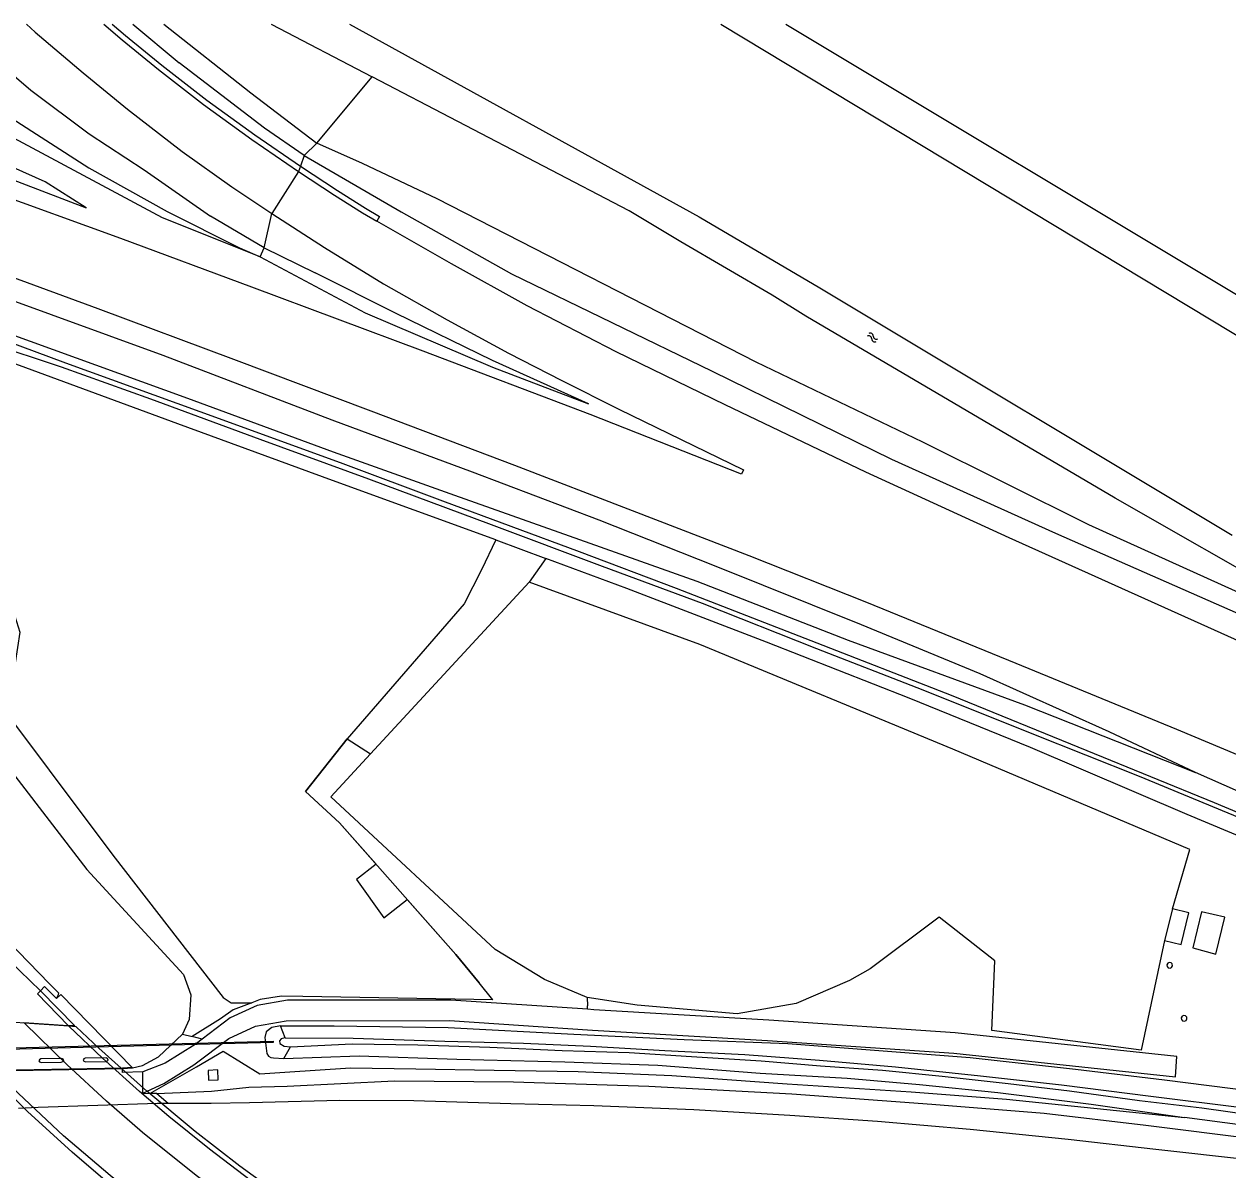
# Model space of a CAD drawing. Extents: x 135990 to 139000, y 393500 to 396000.
# Drawn here: x 137199.5 to 137375.1, y 395832.9 to 396000 of the extents above; entities that cross this region are included whole.
import ezdxf

# ---------------------------------------------------------------- set-up
doc = ezdxf.new("R2010")
doc.units = 0
for name, color, linetype in [('gg-afsc-draadraster', 7, 'Continuous'), ('gg-afsc-lijn draadraster', 7, 'Continuous'), ('gg-knt-BGT kruinlijn', 7, 'Continuous'), ('gg-kntw-bovenkant insteek waterloop', 7, 'Continuous'), ('gg-kwrk-faunavoorziening', 7, 'Continuous'), ('gg-kwrk-kunstwerk niveau 01', 7, 'Continuous'), ('gt-grn-groengrens', 7, 'Continuous'), ('gt-symb-watersymbool', 7, 'Continuous'), ('gx-grn-maaiveld', 7, 'Continuous')]:
    doc.layers.add(name, color=color, linetype=linetype)

# ---------------------------------------------------------------- blocks, each defined once
blk = doc.blocks.new('gt0-WA')
at = {"layer": 'gt-symb-watersymbool'}
for centre, start, end in [((-0.32, 0.02), 28.0725, 151.9275), ((0.43, 0.42), 208.0725, 331.9275), ((-0.32, -0.43), 28.0725, 151.9275), ((0.43, -0.03), 208.0725, 331.9275)]:
    blk.add_arc(centre, 0.425, start, end, dxfattribs=at)

msp = doc.modelspace()

# ---------------------------------------------------------------- linework, layer by layer
at = {"layer": 'gg-afsc-draadraster'}
msp.add_line((137267.861, 395857.761), (137265.844, 395860.227), dxfattribs=at)
at = {"layer": 'gg-afsc-lijn draadraster'}
msp.add_line((137267.861, 395857.761), (137265.844, 395860.227), dxfattribs=at)
msp.add_lwpolyline([(137265.844, 395860.227), (137262.472, 395864.35), (137245.493, 395883.537), (137240.544, 395888.103), (137246.629, 395895.776), (137249.999, 395893.602)], dxfattribs=at)
at = {"layer": 'gg-knt-BGT kruinlijn'}
for p, q in [((137215.348, 396000), (137222.124, 395994.356)), ((137192.608, 395997.101), (137200.454, 395990.389)), ((137234.55, 395984.816), (137222.124, 395994.356)), ((137200.454, 395990.389), (137208.978, 395984.01)), ((137208.978, 395984.01), (137217.003, 395978.731)), ((137240.356, 395980.829), (137234.55, 395984.816)), ((137186.857, 395981.523), (137208.555, 395973.2)), ((137240.356, 395980.829), (137254.467, 395972.634)), ((137217.003, 395978.731), (137226.676, 395972.012)), ((137234.488, 395967.374), (137226.676, 395972.012)), ((137254.467, 395972.634), (137270.595, 395963.603)), ((137234.488, 395967.374), (137241.934, 395963.737)), ((137253.659, 395957.859), (137241.934, 395963.737)), ((137270.595, 395963.603), (137299.829, 395949.379)), ((137219.764, 395951.687), (137194.54, 395960.847)), ((137267.811, 395950.976), (137253.659, 395957.859)), ((137244.418, 395942.232), (137219.764, 395951.687)), ((137281.816, 395944.623), (137267.811, 395950.976)), ((137299.829, 395949.379), (137326.018, 395936.558)), ((137264.902, 395934.693), (137244.418, 395942.232)), ((137326.018, 395936.558), (137349.926, 395925.783)), ((137283.348, 395927.692), (137264.902, 395934.693)), ((137300.18, 395921.007), (137283.348, 395927.692)), ((137349.926, 395925.783), (137379.796, 395912.617)), ((137321.621, 395912.402), (137300.18, 395921.007)), ((137338.949, 395905.251), (137321.621, 395912.402)), ((137357.743, 395896.796), (137338.949, 395905.251)), ((137370.326, 395890.866), (137357.743, 395896.796)), ((137194.972, 395868.563), (137203.203, 395860.067)), ((137202.482, 395859.664), (137201.879, 395859.08)), ((137204.196, 395857.934), (137202.482, 395859.664)), ((137203.203, 395860.067), (137204.495, 395858.746)), ((137201.879, 395859.08), (137206.895, 395853.935)), ((137204.196, 395857.934), (137204.42, 395858.315)), ((137204.495, 395858.746), (137204.42, 395858.315)), ((137199.432, 395854.463), (137205.915, 395854.004)), ((137206.895, 395853.935), (137205.915, 395854.004)), ((137232.285, 395845.01), (137237.856, 395845.153)), ((137237.856, 395845.153), (137253.495, 395845.94)), ((137253.495, 395845.94), (137270.883, 395845.808)), ((137270.883, 395845.808), (137290.618, 395845.159)), ((137290.618, 395845.159), (137311.468, 395844.02)), ((137218.837, 395844.106), (137217.809, 395844.067)), ((137218.837, 395844.106), (137226.802, 395844.406)), ((137226.802, 395844.406), (137232.285, 395845.01)), ((137311.468, 395844.02), (137331.866, 395842.528)), ((137331.866, 395842.528), (137348.26, 395841.202)), ((137348.26, 395841.202), (137363.081, 395839.456)), ((137363.081, 395839.456), (137381.647, 395837.162))]:
    msp.add_line(p, q, dxfattribs=at)
at = {"layer": 'gg-kntw-bovenkant insteek waterloop'}
for p, q in [((137301.101, 396000), (137412.578, 395932.793)), ((137310.571, 396000), (137388.586, 395953.188))]:
    msp.add_line(p, q, dxfattribs=at)
msp.add_lwpolyline([(137246.972, 396000), (137297.93, 395971.902), (137315.531, 395961.541), (137375.671, 395925.496)], dxfattribs=at)
at = {"layer": 'gg-kwrk-faunavoorziening'}
msp.add_lwpolyline([(137160.001, 395849.554), (137159.996, 395849.754), (137235.826, 395851.724), (137235.831, 395851.524), (137160.001, 395849.554)], dxfattribs=at)
at = {"layer": 'gg-kwrk-kunstwerk niveau 01'}
for p, q in [((137199.549, 395854.355), (137187.949, 395855.178)), ((137206.034, 395853.896), (137199.549, 395854.355))]:
    msp.add_line(p, q, dxfattribs=at)
for points in [[(137226.693, 395820.807), (137224.986, 395820.706), (137219.386, 395824.923), (137213.014, 395829.943), (137206.497, 395835.519), (137199.981, 395841.471), (137194.38, 395846.985), (137188.095, 395853.509), (137186.573, 395855.275), (137187.949, 395855.178)], [(137226.693, 395820.807), (137219.124, 395826.392), (137212.027, 395832.143), (137205.256, 395837.932), (137197.858, 395844.884), (137192.612, 395850.303), (137187.949, 395855.178)], [(137239.311, 395821.555), (137231.955, 395826.618), (137224.573, 395832.121), (137216.763, 395838.413), (137211.502, 395842.951), (137205.741, 395848.31), (137199.549, 395854.355)], [(137246.399, 395821.975), (137247.604, 395822.046), (137244.761, 395823.917), (137237.308, 395828.889), (137230.955, 395833.481), (137224.434, 395838.554), (137217.397, 395844.42), (137210.382, 395850.676), (137207.079, 395853.822), (137206.034, 395853.896)], [(137246.399, 395821.975), (137245.103, 395822.812), (137238.796, 395827.018), (137232.469, 395831.469), (137226.555, 395835.986), (137220.617, 395840.729), (137216.331, 395844.392), (137210.951, 395849.216), (137206.034, 395853.896)]]:
    msp.add_lwpolyline(points, dxfattribs=at)
at = {"layer": 'gt-grn-groengrens'}
msp.add_line((137233.905, 395857.784), (137232.699, 395857.32), dxfattribs=at)
for points in [[(137267.861, 395857.761), (137240.126, 395858.216), (137237.015, 395858.278), (137233.905, 395857.784)], [(137232.699, 395857.32), (137229.994, 395856.28), (137228.159, 395854.969), (137223.989, 395852.388)]]:
    msp.add_lwpolyline(points, dxfattribs=at)
at = {"layer": 'gx-grn-maaiveld'}
for p, q in [((137235.52, 396000), (137250.27, 395992.325)), ((137242.211, 395982.634), (137250.27, 395992.325)), ((137240.356, 395980.829), (137242.211, 395982.634)), ((137240.356, 395980.829), (137239.799, 395979.303)), ((137239.799, 395979.303), (137239.516, 395978.527)), ((137239.516, 395978.527), (137235.621, 395972.396)), ((137234.488, 395967.374), (137235.621, 395972.396)), ((137233.914, 395966.065), (137234.488, 395967.374)), ((137268.281, 395924.806), (137275.566, 395922.102)), ((137275.566, 395922.102), (137273.164, 395918.63)), ((137273.164, 395918.63), (137249.999, 395893.602)), ((137366.978, 395871.021), (137365.815, 395866.417)), ((137197.381, 395863.434), (137201.879, 395859.08)), ((137281.617, 395858.07), (137281.641, 395856.887)), ((137281.652, 395856.368), (137281.641, 395856.887)), ((137237.591, 395852.205), (137236.905, 395853.951)), ((137222.604, 395852.745), (137223.989, 395852.388)), ((137225.442, 395852.013), (137223.989, 395852.388)), ((137237.361, 395849.172), (137238.331, 395850.893)), ((137193.165, 395847.335), (137213.85, 395847.728)), ((137213.85, 395847.728), (137215.319, 395847.829)), ((137215.273, 395847.876), (137215.319, 395847.829)), ((137216.815, 395844.161), (137216.809, 395847.236)), ((137216.815, 395844.161), (137217.809, 395844.067)), ((137218.837, 395844.106), (137220.484, 395842.696))]:
    msp.add_line(p, q, dxfattribs=at)
for points in [[(137180.807, 396000), (137187.901, 395993.648), (137197.074, 395986.689), (137208.931, 395979.059), (137220.336, 395972.7), (137230.927, 395967.397), (137233.914, 395966.065)], [(137199.846, 396000), (137201.093, 395998.839), (137208.096, 395992.905), (137214.583, 395987.603), (137222.569, 395981.418), (137229.793, 395976.286), (137235.621, 395972.396)], [(137211.131, 396000), (137213.786, 395997.712), (137219.072, 395993.388), (137225.671, 395988.29), (137232.707, 395983.191), (137239.516, 395978.527)], [(137212.356, 396000), (137214.3, 395998.325), (137219.57, 395994.014), (137226.15, 395988.931), (137233.168, 395983.845), (137239.799, 395979.303)], [(137219.893, 396000), (137232.54, 395989.996), (137242.211, 395982.634)], [(137384.336, 395916.192), (137358.609, 395930.876), (137313.49, 395957.422), (137308.607, 395960.488), (137295.27, 395968.232), (137287.737, 395972.754), (137250.27, 395992.325)], [(137233.914, 395966.065), (137219.663, 395971.749), (137190.501, 395987.366)], [(137208.555, 395973.2), (137202.558, 395977.005), (137188.089, 395983.449)], [(137445.942, 395884.439), (137428.134, 395894.185), (137394.855, 395908.158), (137376.16, 395917.314), (137354.797, 395927.018), (137330.547, 395939.071), (137306.256, 395950.729), (137259.748, 395974.541), (137248.837, 395979.667), (137242.211, 395982.634)], [(137235.621, 395972.396), (137243.302, 395967.435), (137251.912, 395962.155), (137261.199, 395956.884), (137270.134, 395952.036), (137277.898, 395948.036), (137286.228, 395943.863), (137304.408, 395935.021), (137304.128, 395934.397), (137282.029, 395943.058), (137257.682, 395952.311), (137232.727, 395961.643), (137213.602, 395968.758), (137194.251, 395975.727), (137185.212, 395978.952)], [(137239.799, 395979.303), (137245.212, 395975.74), (137249.276, 395973.15), (137251.322, 395971.933), (137250.918, 395971.253)], [(137239.516, 395978.527), (137244.783, 395975.075), (137248.862, 395972.476), (137250.918, 395971.253)], [(137446.377, 395880.017), (137424.848, 395889.393), (137402.71, 395898.785), (137383.257, 395907.063), (137364.889, 395915.308), (137343.17, 395925.111), (137322.279, 395934.691), (137301.754, 395944.503), (137285.859, 395952.193), (137272.851, 395958.919), (137261.822, 395965.043), (137250.918, 395971.253)], [(137439.841, 395866.195), (137422.855, 395873.618), (137389.094, 395888.167), (137367.604, 395897.145), (137344.161, 395906.791), (137322.392, 395915.671), (137305.232, 395922.487), (137288.241, 395929.053), (137271.058, 395935.659), (137250.133, 395943.548), (137230.059, 395951.109), (137210.32, 395958.468), (137192.408, 395965.025), (137179.257, 395969.644)], [(137233.914, 395966.065), (137249.215, 395957.888), (137267.822, 395949.976), (137281.816, 395944.623)], [(137437.638, 395859.565), (137404.924, 395873.275), (137386.01, 395881.079), (137373.085, 395886.462), (137354.544, 395894.043), (137334.741, 395902.11), (137314.268, 395910.091), (137294.653, 395917.737), (137280.509, 395923.054), (137260.547, 395930.454), (137245.622, 395936.016), (137225.186, 395943.446), (137205.565, 395950.561), (137187.646, 395957.235), (137174.152, 395961.725)], [(137174.857, 395962.691), (137193.609, 395956.201), (137223.332, 395945.483), (137244.548, 395937.657), (137262.281, 395931.339), (137280.495, 395924.838), (137297.628, 395918.801), (137319.688, 395910.188), (137345.41, 395900.752), (137370.326, 395890.866)], [(137437.104, 395859.046), (137423.919, 395864.643), (137412.039, 395869.653), (137396.711, 395875.931), (137381.545, 395882.306), (137362.172, 395890.309), (137346.525, 395896.541), (137330.597, 395902.897), (137315.118, 395908.895), (137298.413, 395915.504), (137283.842, 395920.937), (137267.64, 395927.019), (137249.793, 395933.672), (137233.936, 395939.452), (137217.978, 395945.328), (137204.961, 395949.968), (137173.271, 395960.482)], [(137173.603, 395959.107), (137181.542, 395946.047), (137193.712, 395927.658), (137198.888, 395911.369), (137198.2, 395906.871), (137193.798, 395903.643), (137212.437, 395878.84), (137228.522, 395858.063), (137229.688, 395857.32), (137232.699, 395857.32)], [(137268.281, 395924.806), (137244.452, 395933.466), (137221.899, 395941.707), (137198.847, 395950.206), (137173.603, 395959.107)], [(137161.305, 395941.584), (137186.283, 395906.541), (137193.093, 395896.916), (137208.626, 395876.741), (137222.725, 395861.439), (137223.797, 395858.476), (137223.583, 395854.858), (137222.604, 395852.745)], [(137268.281, 395924.806), (137266.198, 395920.418), (137263.685, 395915.457), (137246.629, 395895.776), (137240.544, 395888.103), (137245.493, 395883.537), (137250.832, 395877.503), (137247.988, 395875.286), (137251.957, 395869.677), (137255.375, 395872.369), (137262.472, 395864.35), (137265.844, 395860.227)], [(137435.723, 395857.253), (137392.825, 395874.863), (137369.126, 395884.774), (137346.273, 395894.523), (137328.579, 395901.712), (137307.747, 395909.872), (137287.422, 395917.701), (137275.566, 395922.102)], [(137366.978, 395871.021), (137369.518, 395879.649), (137334.92, 395894.269), (137298.063, 395909.56), (137273.164, 395918.63)], [(137281.617, 395858.07), (137275.401, 395860.724), (137268.199, 395865.07), (137244.219, 395887.357), (137249.999, 395893.602)], [(137438.307, 395861.813), (137423.769, 395868.098), (137410.015, 395873.743), (137390.369, 395882.056), (137370.326, 395890.866)], [(137365.815, 395866.417), (137362.427, 395850.404), (137340.642, 395853.264), (137341.057, 395863.437), (137332.958, 395869.812), (137322.902, 395862.285), (137319.889, 395860.546), (137312.087, 395857.191), (137303.485, 395855.726), (137288.923, 395856.958), (137281.617, 395858.07)], [(137365.815, 395866.417), (137368.249, 395865.799), (137369.35, 395870.442), (137366.978, 395871.021)], [(137369.924, 395865.347), (137373.303, 395864.396), (137374.61, 395869.783), (137371.208, 395870.579), (137369.924, 395865.347)], [(137366.514, 395863.209), (137366.277, 395863.098), (137366.151, 395862.869), (137366.183, 395862.61), (137366.362, 395862.419), (137366.619, 395862.37), (137366.855, 395862.481), (137366.981, 395862.71), (137366.949, 395862.969), (137366.77, 395863.16), (137366.514, 395863.209)], [(137205.915, 395854.004), (137201.437, 395858.626), (137201.879, 395859.08)], [(137204.196, 395857.934), (137204.867, 395858.537), (137215.273, 395847.876)], [(137237.924, 395857.676), (137233.464, 395856.918), (137229.549, 395855.119), (137225.442, 395852.013)], [(137281.652, 395856.368), (137261.73, 395857.71), (137237.924, 395857.676)], [(137216.815, 395844.161), (137219.887, 395845.523), (137224.227, 395848.254), (137229.346, 395852.126), (137233.261, 395853.925), (137237.721, 395854.683), (137261.527, 395854.717), (137282.405, 395853.311), (137307.921, 395851.792), (137335.079, 395849.946), (137367.396, 395846.502), (137367.599, 395849.495), (137335.282, 395852.939), (137308.124, 395854.785), (137282.608, 395856.304), (137281.652, 395856.368)], [(137236.905, 395853.951), (137235.619, 395853.718), (137234.789, 395853.1), (137234.614, 395852.253), (137234.878, 395849.93), (137235.126, 395849.537), (137235.47, 395849.357), (137235.847, 395849.285), (137237.361, 395849.172)], [(137236.905, 395853.951), (137244.695, 395853.941), (137261.343, 395853.699), (137279.645, 395852.762), (137295.776, 395851.978), (137310.903, 395851.357), (137323.521, 395850.426), (137337.471, 395849.314), (137352.83, 395847.638), (137365.825, 395846.07), (137378.822, 395844.428), (137397.569, 395841.597), (137410.21, 395839.501), (137425.883, 395836.35)], [(137368.614, 395855.481), (137368.377, 395855.37), (137368.251, 395855.141), (137368.284, 395854.882), (137368.462, 395854.691), (137368.719, 395854.642), (137368.955, 395854.753), (137369.081, 395854.982), (137369.049, 395855.241), (137368.87, 395855.432), (137368.614, 395855.481)], [(137215.319, 395847.829), (137216.756, 395848.181), (137219.076, 395849.415), (137222.604, 395852.745)], [(137237.591, 395852.205), (137236.99, 395852.076), (137236.736, 395851.76), (137236.778, 395851.357), (137237.42, 395850.973), (137238.331, 395850.893)], [(137237.591, 395852.205), (137247.465, 395852.174), (137260.874, 395851.725), (137272.311, 395851.451), (137282.108, 395850.991), (137292.955, 395850.376), (137304.597, 395849.787), (137315.474, 395848.94), (137326.58, 395847.973), (137338.958, 395846.656), (137350.773, 395845.358), (137363.807, 395843.717), (137377.094, 395842.045), (137389.578, 395840.222), (137403.79, 395838.085), (137424.136, 395834.5)], [(137225.442, 395852.013), (137224.43, 395851.247), (137220.09, 395848.516), (137216.809, 395847.236)], [(137238.331, 395850.893), (137247.347, 395851.321), (137256.938, 395851.168), (137267.427, 395850.842), (137277.965, 395850.355), (137287.719, 395850.047), (137296.854, 395849.479), (137306.986, 395848.867), (137315.643, 395848.114), (137324.663, 395847.498), (137333.396, 395846.62), (137343, 395845.566), (137351.97, 395844.496), (137362.165, 395843.056), (137371.242, 395841.997), (137379.199, 395840.897), (137388.011, 395839.623), (137396.818, 395838.37), (137406.877, 395836.859), (137415.222, 395835.233), (137423.116, 395833.917)], [(137205.271, 395848.865), (137205.211, 395849.09), (137205.001, 395849.197), (137201.945, 395849.132), (137201.727, 395849.02), (137201.654, 395848.867), (137201.722, 395848.712), (137202.016, 395848.602), (137204.907, 395848.658), (137205.155, 395848.734), (137205.271, 395848.865)], [(137211.738, 395848.972), (137211.678, 395849.197), (137211.467, 395849.304), (137208.412, 395849.239), (137208.193, 395849.127), (137208.121, 395848.974), (137208.189, 395848.819), (137208.483, 395848.709), (137211.374, 395848.765), (137211.622, 395848.841), (137211.738, 395848.972)], [(137217.809, 395844.067), (137224.616, 395847.984), (137228.541, 395850.249), (137233.887, 395846.955), (137237.538, 395847.192), (137247.079, 395847.854), (137256.643, 395847.694), (137268.029, 395847.469), (137280.293, 395847.314), (137293.968, 395846.706), (137310.768, 395845.494), (137328.858, 395844.33), (137342.762, 395843.271), (137368.707, 395840.592)], [(137237.361, 395849.172), (137248.339, 395849.558), (137262.615, 395849.104), (137278.354, 395848.691), (137291.931, 395848.219), (137306.853, 395847.072), (137319.534, 395846.315), (137330.086, 395845.411), (137341.505, 395844.25), (137355.142, 395842.523), (137368.707, 395840.592)], [(137215.273, 395847.876), (137213.848, 395847.778), (137193.164, 395847.385), (137191.548, 395847.33)], [(137216.809, 395847.236), (137213.866, 395847.16), (137213.85, 395847.728)], [(137226.366, 395846.035), (137227.789, 395846.059), (137227.765, 395847.519), (137226.317, 395847.444), (137226.366, 395846.035)], [(137198.691, 395841.954), (137201.557, 395842.113), (137218.958, 395842.7), (137220.484, 395842.696)], [(137220.484, 395842.696), (137226.777, 395842.678), (137232.345, 395842.793), (137245.558, 395843.136), (137256.352, 395843.048), (137270.497, 395842.625), (137282.589, 395842.328), (137297.192, 395841.737), (137311.19, 395840.926), (137323.974, 395840.044), (137337.451, 395838.868), (137351.788, 395837.451), (137364.539, 395835.984), (137378.058, 395834.451), (137390.025, 395832.792), (137400.147, 395831.278), (137412.915, 395829.253), (137421.821, 395827.601)], [(137421.223, 395831.937), (137398.525, 395836.266), (137385.64, 395838.376), (137368.707, 395840.592)]]:
    msp.add_lwpolyline(points, dxfattribs=at)

# ---------------------------------------------------------------- block references
at = {"layer": 'gt-symb-watersymbool', "rotation": -30.590435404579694}
msp.add_blockref('gt0-WA', (137323.181, 395954.34), dxfattribs=at)

doc.saveas('drawing.dxf')
